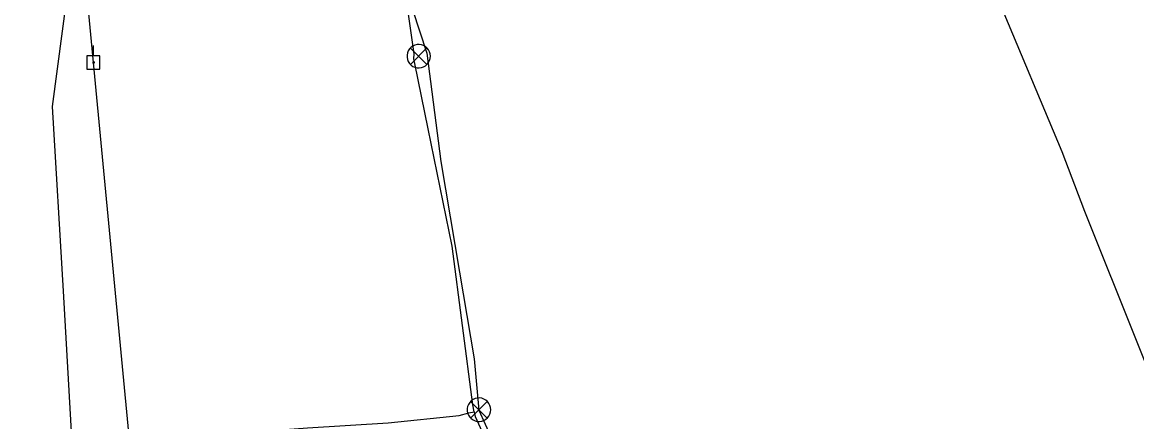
# Model space of a CAD drawing. Extents: x 596028 to 606371, y 330010 to 403088.
# Drawn here: x 603448.5 to 603761.1, y 350145.8 to 350257.9 of the extents above; entities that cross this region are included whole.
import ezdxf

# ---------------------------------------------------------------- set-up
doc = ezdxf.new("R2010")
doc.units = 0
for name, color, linetype in [('E_FTMS', 7, 'Continuous'), ('E_FTMS_Conduit', 7, 'Continuous'), ('E_LTG_CID', 7, 'Continuous'), ('E_UTL_EPowerPole', 7, 'Continuous'), ('E_UTL_FO_UG_QWEST', 7, 'Continuous'), ('E_UTL_Overhead', 7, 'Continuous')]:
    doc.layers.add(name, color=color, linetype=linetype)

msp = doc.modelspace()

# ---------------------------------------------------------------- linework, layer by layer
at = {"layer": 'E_FTMS'}
for points in [[(603562.98, 350248.36), (603562.92, 350248.98), (603562.74, 350249.58), (603562.45, 350250.14), (603562.06, 350250.63), (603561.59, 350251.04), (603561.05, 350251.36), (603560.45, 350251.56), (603559.83, 350251.65), (603559.21, 350251.62), (603558.6, 350251.47), (603558.03, 350251.21), (603557.51, 350250.85), (603557.08, 350250.4), (603556.74, 350249.87), (603556.51, 350249.29), (603556.39, 350248.67), (603556.39, 350248.04), (603556.51, 350247.43), (603556.74, 350246.84), (603557.08, 350246.32), (603557.51, 350245.86), (603558.03, 350245.5), (603558.6, 350245.24), (603559.21, 350245.09), (603559.83, 350245.06), (603560.45, 350245.15), (603561.05, 350245.35), (603561.59, 350245.67), (603562.06, 350246.08), (603562.45, 350246.57), (603562.74, 350247.13), (603562.92, 350247.73), (603562.98, 350248.36)], [(603561.94, 350250.69), (603557.33, 350246.03)], [(603557.33, 350250.64), (603561.98, 350245.99)], [(603579.86, 350149.18), (603579.8, 350149.8), (603579.63, 350150.41), (603579.34, 350150.96), (603578.95, 350151.46), (603578.48, 350151.87), (603577.93, 350152.18), (603577.34, 350152.39), (603576.72, 350152.48), (603576.09, 350152.45), (603575.48, 350152.3), (603574.91, 350152.04), (603574.4, 350151.67), (603573.97, 350151.22), (603573.63, 350150.69), (603573.4, 350150.11), (603573.28, 350149.49), (603573.28, 350148.87), (603573.4, 350148.25), (603573.63, 350147.67), (603573.97, 350147.14), (603574.4, 350146.69), (603574.91, 350146.32), (603575.48, 350146.06), (603576.09, 350145.91), (603576.72, 350145.88), (603577.34, 350145.97), (603577.93, 350146.18), (603578.48, 350146.49), (603578.95, 350146.9), (603579.34, 350147.4), (603579.63, 350147.95), (603579.8, 350148.55), (603579.86, 350149.18)], [(603578.83, 350151.51), (603574.22, 350146.86)], [(603574.22, 350151.47), (603578.87, 350146.81)]]:
    msp.add_lwpolyline(points, dxfattribs=at)
at = {"layer": 'E_FTMS_Conduit'}
for points in [[(603783.95, 349895.18), (603786.27, 349941.54), (603785.08, 349991.44), (603785.32, 349997.29), (603785.55, 349998.61), (603785.58, 350012.74), (603786.4, 350038.23), (603784.49, 350062.71), (603784.49, 350062.71), (603776.64, 350128.57), (603776.07, 350130.97), (603746.49, 350204.79), (603740.19, 350221.54), (603705.21, 350305.05), (603700.59, 350327.76), (603696, 350362.93), (603683.28, 350388.39), (603627.38, 350513.3), (603625.35, 350517.8), (603609.26, 350547.29), (603590.93, 350587.57)], [(603550.11, 350285.52), (603561.99, 350249.22), (603565.86, 350218.8), (603571.07, 350187.75), (603575.18, 350163.49), (603576.5, 350149.08), (603580.05, 350141.16), (603582.94, 350137.08), (603586.21, 350129.73), (603589.8, 350124.4), (603590.67, 350112.8), (603589.13, 350096.71), (603582.8, 350049.8), (603583.68, 350022)], [(603493.66, 350140.75), (603495.84, 350141.7), (603528.48, 350144.11), (603551.14, 350145.54), (603570.99, 350147.6), (603573.77, 350148.28), (603575.19, 350148.59)]]:
    msp.add_lwpolyline(points, dxfattribs=at)
at = {"layer": 'E_LTG_CID'}
for points in [[(603575.2, 350148.58), (603574.89, 350150.51), (603569.1, 350195.08), (603562.31, 350228.01), (603558.55, 350246.32), (603558.29, 350247.63), (603558.39, 350249.04), (603556.28, 350264.17)], [(603575.2, 350148.58), (603575.49, 350147.29), (603577.82, 350142.15), (603582.07, 350131.77), (603587.61, 350125.84), (603588.51, 350124.16), (603587.98, 350123.3), (603587.16, 350117.48), (603590.23, 350104.45), (603604.63, 350072.51), (603620.98, 350052.63), (603634.38, 350037.03), (603654.88, 350020.9), (603655.98, 350020.11)]]:
    msp.add_lwpolyline(points, dxfattribs=at)
at = {"layer": 'E_UTL_EPowerPole'}
for points in [[(603468.43, 350248.44), (603468.43, 350251.35)], [(603470.27, 350248.44), (603466.59, 350248.44)], [(603466.59, 350248.44), (603466.59, 350244.75)], [(603470.27, 350244.75), (603470.27, 350248.44)], [(603468.7, 350246.59), (603468.7, 350246.64), (603468.68, 350246.68), (603468.66, 350246.72), (603468.64, 350246.76), (603468.6, 350246.79), (603468.56, 350246.81), (603468.52, 350246.83), (603468.47, 350246.83), (603468.43, 350246.83), (603468.39, 350246.82), (603468.34, 350246.8), (603468.31, 350246.78), (603468.28, 350246.74), (603468.25, 350246.7), (603468.23, 350246.66), (603468.23, 350246.62), (603468.23, 350246.57), (603468.23, 350246.53), (603468.25, 350246.49), (603468.28, 350246.45), (603468.31, 350246.41), (603468.34, 350246.39), (603468.39, 350246.37), (603468.43, 350246.36), (603468.47, 350246.36), (603468.52, 350246.36), (603468.56, 350246.38), (603468.6, 350246.4), (603468.64, 350246.43), (603468.66, 350246.47), (603468.68, 350246.51), (603468.7, 350246.55), (603468.7, 350246.59)], [(603466.59, 350244.75), (603470.27, 350244.75)]]:
    msp.add_lwpolyline(points, dxfattribs=at)
at = {"layer": 'E_UTL_FO_UG_QWEST'}
msp.add_lwpolyline([(603500.08, 349904.76), (603484.43, 349952.42), (603479.94, 349986.84), (603472.93, 350016.37), (603472.53, 350022.97), (603467.48, 350039.11), (603465.43, 350068.42), (603465.78, 350068.99), (603462.63, 350136.46), (603460.06, 350182.47), (603456.92, 350234.22), (603462.57, 350276.57), (603464.06, 350325.25), (603464.23, 350373.72), (603456.32, 350421.92), (603453.14, 350468.35), (603457.26, 350519.89), (603458.06, 350580.31)], dxfattribs=at)
at = {"layer": 'E_UTL_Overhead'}
msp.add_line((603483.73, 350087.05), (603468.46, 350246.59), dxfattribs=at)
msp.add_lwpolyline([(603468.46, 350246.59), (603449.86, 350441.98), (603456.5, 350830.83), (603431.88, 350974.54), (603298.9, 351326.49)], dxfattribs=at)

doc.saveas('drawing.dxf')
